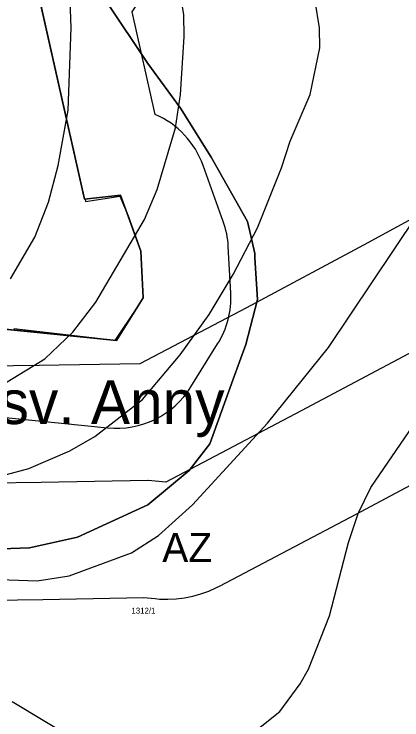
# Model space of a CAD drawing. Extents: x -706130 to -698555, y -971544 to -967260.
# Drawn here: x -705494.6 to -705362, y -969417.8 to -969176.4 of the extents above; entities that cross this region are included whole.
import ezdxf

# ---------------------------------------------------------------- set-up
doc = ezdxf.new("R2010")
doc.units = 0
for name, color, linetype in [('BPEJ hranice S', 7, 'Continuous'), ('BPEJ I-II trida ochrany S', 7, 'Continuous'), ('CHKO_Luzicke hory zonace S', 7, 'Continuous'), ('KN_Hranice_parcel', 7, 'Continuous'), ('KN_Parcelni cisla', 7, 'Continuous'), ('KN_Polygon parcely', 7, 'Continuous'), ('KN_Popisy_pomistni nazvy', 7, 'Continuous'), ('KN_POZEMKY_10_LESNI POZEMEK', 7, 'Continuous'), ('KN_POZEMKY_2_ORNA PUDA', 7, 'Continuous'), ('OP lesa 30 m', 7, 'Continuous'), ('OP_BP plynovodů VTL', 7, 'Continuous'), ('Plochy přírodní - lesní S', 7, 'Continuous'), ('Plochy zemědělské všeobecné CELEK S', 7, 'Continuous'), ('Plynovody VTL S', 7, 'Continuous'), ('Regulační bloky v krajině S', 7, 'Continuous'), ('Regulační kódy v krajině S', 7, 'Continuous'), ('VÝŠKOPIS_vrstevnice hlavní', 7, 'Continuous'), ('VÝŠKOPIS_vrstevnice zesílená', 7, 'Continuous')]:
    doc.layers.add(name, color=color, linetype=linetype)

msp = doc.modelspace()

# ---------------------------------------------------------------- linework, layer by layer
at = {"layer": 'BPEJ hranice S'}
for points in [[(-705486.24, -969169.72), (-705470.53, -969239.75), (-705470.3, -969239.72), (-705470.14, -969240.5), (-705463.41, -969239.46), (-705458.45, -969238.69), (-705455.59, -969245.46), (-705451.28, -969257.48), (-705450.44, -969273.44), (-705452.69, -969277.06), (-705460.1, -969288.06), (-705465.06, -969287.56), (-705494.63, -969284.11)], [(-705463.07, -969171.98), (-705448.78, -969193.31), (-705437.66, -969208.63), (-705427.23, -969225.32), (-705414.76, -969247.33), (-705413.63, -969252.33), (-705412.27, -969258.34), (-705412.19, -969259.76), (-705411.36, -969274), (-705415.33, -969289.43), (-705419.64, -969301.35), (-705427.58, -969323.41), (-705434.72, -969332.54), (-705448.82, -969344.26), (-705472.84, -969355.38), (-705489.31, -969358.95), (-705505.39, -969359.55)], [(-705505.39, -969359.55), (-705489.31, -969358.95), (-705472.84, -969355.38), (-705448.82, -969344.26), (-705434.72, -969332.54), (-705427.58, -969323.41), (-705419.64, -969301.35), (-705415.33, -969289.43), (-705411.36, -969274), (-705412.19, -969259.76), (-705412.27, -969258.34), (-705413.63, -969252.33), (-705414.76, -969247.33), (-705427.23, -969225.32), (-705437.66, -969208.63), (-705448.78, -969193.31), (-705463.07, -969171.98)]]:
    msp.add_lwpolyline(points, dxfattribs=at)
at = {"layer": 'BPEJ I-II trida ochrany S'}
for p, q in [((-705463.07, -969171.98), (-705448.78, -969193.31)), ((-705448.78, -969193.31), (-705437.66, -969208.63))]:
    msp.add_line(p, q, dxfattribs=at)
msp.add_lwpolyline([(-705437.66, -969208.63), (-705427.23, -969225.32), (-705414.76, -969247.33), (-705413.63, -969252.33), (-705412.27, -969258.34), (-705412.19, -969259.76), (-705411.36, -969274), (-705415.33, -969289.43), (-705419.64, -969301.35), (-705427.58, -969323.41), (-705434.72, -969332.54), (-705448.82, -969344.26), (-705472.84, -969355.38), (-705489.31, -969358.95), (-705505.39, -969359.55), (-705530.21, -969355.38), (-705547.48, -969354.19)], dxfattribs=at)
at = {"layer": 'CHKO_Luzicke hory zonace S'}
msp.add_lwpolyline([(-705277.98, -968896.77), (-705362.99, -968874.28), (-705375.03, -968856.9), (-705400.78, -968944.46), (-705404.6, -968964.67), (-705403.42, -968981.51), (-705404.86, -968996), (-705408.8, -969043.72), (-705434.48, -969038.08), (-705462.03, -969133.36), (-705486.24, -969169.72), (-705470.53, -969239.75), (-705458.15, -969238.34), (-705451.28, -969257.48), (-705450.44, -969273.44), (-705459.56, -969288.12), (-705571.72, -969276.68), (-705581.16, -969312.31), (-705680.18, -969306.3), (-705679.72, -969333.82), (-705736.36, -969338.21), (-705739.09, -969334.17)], dxfattribs=at)
at = {"layer": 'KN_Hranice_parcel'}
msp.add_lwpolyline([(-705792.04, -969334.09), (-705739.09, -969334.17), (-705736.36, -969338.21), (-705679.72, -969333.82), (-705680.18, -969306.3), (-705581.16, -969312.31), (-705571.72, -969276.68), (-705459.56, -969288.12), (-705450.44, -969273.44), (-705451.28, -969257.48), (-705458.15, -969238.34), (-705470.53, -969239.75), (-705486.24, -969169.72), (-705462.03, -969133.36), (-705434.48, -969038.08)], dxfattribs=at)
at = {"layer": 'KN_Polygon parcely'}
for points in [[(-705739.09, -969334.17), (-705736.36, -969338.21), (-705679.72, -969333.82), (-705680.18, -969306.3), (-705581.16, -969312.31), (-705571.72, -969276.68), (-705459.56, -969288.12), (-705450.44, -969273.44), (-705451.28, -969257.48), (-705458.15, -969238.34), (-705470.53, -969239.75), (-705486.24, -969169.72), (-705462.03, -969133.36), (-705434.48, -969038.08), (-705532.43, -969017.52), (-705536.75, -969016.48), (-705559.49, -969079.16), (-705559.67, -969119.82), (-705555.44, -969179.71), (-705555.83, -969223.46), (-705604.61, -969225.24), (-705643.54, -969230.4), (-705709.35, -969234.13), (-705762.72, -969297.63)], [(-705317.03, -969064.26), (-705379.58, -969049.24), (-705406.55, -969044.21), (-705408.8, -969043.72), (-705434.48, -969038.08), (-705462.03, -969133.36), (-705486.24, -969169.72), (-705470.53, -969239.75), (-705458.15, -969238.34), (-705451.28, -969257.48), (-705450.44, -969273.44), (-705459.56, -969288.12), (-705571.72, -969276.68), (-705581.16, -969312.31), (-705680.18, -969306.3), (-705679.72, -969333.82), (-705736.36, -969338.21), (-705739.09, -969334.17)]]:
    msp.add_lwpolyline(points, dxfattribs=at)
at = {"layer": 'KN_POZEMKY_10_LESNI POZEMEK'}
for p, q in [((-705486.24, -969169.72), (-705470.53, -969239.75)), ((-705470.53, -969239.75), (-705458.15, -969238.34)), ((-705458.15, -969238.34), (-705451.28, -969257.48)), ((-705451.28, -969257.48), (-705450.44, -969273.44)), ((-705450.44, -969273.44), (-705459.56, -969288.12)), ((-705459.56, -969288.12), (-705571.72, -969276.68))]:
    msp.add_line(p, q, dxfattribs=at)
at = {"layer": 'KN_POZEMKY_2_ORNA PUDA'}
for p, q in [((-705470.53, -969239.75), (-705486.24, -969169.72)), ((-705458.15, -969238.34), (-705470.53, -969239.75)), ((-705451.28, -969257.48), (-705458.15, -969238.34)), ((-705450.44, -969273.44), (-705451.28, -969257.48)), ((-705459.56, -969288.12), (-705450.44, -969273.44)), ((-705571.72, -969276.68), (-705459.56, -969288.12))]:
    msp.add_line(p, q, dxfattribs=at)
at = {"layer": 'OP lesa 30 m'}
for p, q in [((-705423.04, -969247.35), (-705429.91, -969228.21)), ((-705420.48, -969271.86), (-705421.32, -969255.9)), ((-705434.08, -969303.95), (-705424.96, -969289.27))]:
    msp.add_line(p, q, dxfattribs=at)
for points in [[(-705446.28, -969210.79), (-705454.16, -969175.67), (-705437.06, -969149.99)], [(-705552.16, -969319.99), (-705549.28, -969309.12), (-705462.6, -969317.97)]]:
    msp.add_lwpolyline(points, dxfattribs=at)
for centre, start, end in [((-705458.15, -969238.34), 19.7448, 66.6958), ((-705451.28, -969257.48), 3.0128, 19.7448), ((-705450.44, -969273.44), 328.1492, 3.0128), ((-705459.56, -969288.12), 264.1761, 328.1492)]:
    msp.add_arc(centre, 30, start, end, dxfattribs=at)
at = {"layer": 'OP_BP plynovodů VTL'}
for points in [[(-704938.67, -969072), (-705002.51, -969086.37), (-705034.11, -969094.6), (-705116.77, -969119.01), (-705189.55, -969158.32), (-705228.13, -969178.2), (-705275.49, -969202.78), (-705278.49, -969204.34), (-705341.8, -969237.29), (-705375.04, -969255.46), (-705415.08, -969276.85), (-705451.55, -969296.02), (-705485.97, -969296.61), (-705521.05, -969297.12), (-705521.31, -969297.13), (-705568.41, -969298.32), (-705588.92, -969299.74), (-705663.06, -969302.22), (-705703.23, -969306.34), (-705752.72, -969308.69), (-705789.32, -969263.48), (-705790.81, -969261.99), (-705792.17, -969260.62), (-705792.34, -969260.48)], [(-705789.4, -969390.53), (-705697.25, -969386.14), (-705657.64, -969382.08), (-705584.82, -969379.64), (-705564.63, -969378.24), (-705519.63, -969377.11), (-705519.58, -969377.11), (-705484.7, -969376.61), (-705450.27, -969376.01), (-705446.3, -969376.37), (-705444.87, -969376.51), (-705441.99, -969376.56), (-705439.12, -969376.41), (-705436.27, -969376.05), (-705433.44, -969375.49), (-705430.67, -969374.73), (-705427.95, -969373.77), (-705425.32, -969372.61), (-705424.04, -969371.94), (-705377.62, -969347.53), (-705337.02, -969325.84)]]:
    msp.add_lwpolyline(points, dxfattribs=at)
at = {"layer": 'Plochy přírodní - lesní S'}
for p, q in [((-705470.53, -969239.75), (-705486.24, -969169.72)), ((-705458.15, -969238.34), (-705470.53, -969239.75)), ((-705451.28, -969257.48), (-705458.15, -969238.34)), ((-705450.44, -969273.44), (-705451.28, -969257.48)), ((-705459.56, -969288.12), (-705450.44, -969273.44)), ((-705571.72, -969276.68), (-705459.56, -969288.12))]:
    msp.add_line(p, q, dxfattribs=at)
at = {"layer": 'Plochy zemědělské všeobecné CELEK S'}
for p, q in [((-705486.24, -969169.72), (-705470.53, -969239.75)), ((-705470.53, -969239.75), (-705458.15, -969238.34)), ((-705458.15, -969238.34), (-705451.28, -969257.48)), ((-705451.28, -969257.48), (-705450.44, -969273.44)), ((-705450.44, -969273.44), (-705459.56, -969288.12)), ((-705459.56, -969288.12), (-705571.72, -969276.68))]:
    msp.add_line(p, q, dxfattribs=at)
at = {"layer": 'Plynovody VTL S'}
msp.add_lwpolyline([(-705103.22, -969155.76), (-705103.76, -969155.92), (-705103.77, -969155.92), (-705138.13, -969176.01), (-705170.88, -969193.7), (-705209.76, -969213.73), (-705257.04, -969238.27), (-705260.02, -969239.82), (-705322.97, -969272.59), (-705356.03, -969290.65), (-705396.35, -969312.19), (-705442.66, -969336.54), (-705448.74, -969335.98), (-705448.78, -969335.98), (-705485.33, -969336.61), (-705520.35, -969337.12), (-705520.4, -969337.12), (-705566.52, -969338.28), (-705586.87, -969339.69), (-705660.35, -969342.15), (-705700.24, -969346.24), (-705750.7, -969348.64), (-705772.46, -969349.64), (-705775.34, -969345.77)], dxfattribs=at)
at = {"layer": 'Regulační bloky v krajině S'}
for p, q in [((-705470.53, -969239.75), (-705486.24, -969169.72)), ((-705486.24, -969169.72), (-705470.53, -969239.75)), ((-705458.15, -969238.34), (-705470.53, -969239.75)), ((-705470.53, -969239.75), (-705458.15, -969238.34)), ((-705451.28, -969257.48), (-705458.15, -969238.34)), ((-705458.15, -969238.34), (-705451.28, -969257.48)), ((-705450.44, -969273.44), (-705451.28, -969257.48)), ((-705451.28, -969257.48), (-705450.44, -969273.44)), ((-705459.56, -969288.12), (-705450.44, -969273.44)), ((-705450.44, -969273.44), (-705459.56, -969288.12)), ((-705571.72, -969276.68), (-705459.56, -969288.12)), ((-705459.56, -969288.12), (-705571.72, -969276.68))]:
    msp.add_line(p, q, dxfattribs=at)
at = {"layer": 'VÝŠKOPIS_vrstevnice hlavní'}
for points in [[(-705537.98, -969307.64), (-705522.57, -969308.21), (-705512.3, -969307.07), (-705496.89, -969302.22), (-705484.05, -969294.37), (-705474.49, -969285.24), (-705466.64, -969274.97), (-705449.95, -969246.72), (-705445.67, -969236.44), (-705439.39, -969215.33), (-705437.68, -969203.92), (-705436.4, -969184.23), (-705436.54, -969176.52), (-705439.11, -969161.11)], [(-705495.75, -969266.98), (-705487.47, -969252.71), (-705482.76, -969240.72), (-705479.48, -969228.17), (-705476.06, -969209.34), (-705475.06, -969181.09), (-705475.63, -969165.39)], [(-705497.17, -969333.89), (-705489.47, -969331.89), (-705475.49, -969325.76), (-705466.93, -969320.91), (-705450.66, -969308.21), (-705437.82, -969292.94), (-705427.84, -969279.24), (-705419.7, -969265.55), (-705411.29, -969249.57), (-705403.15, -969229.03), (-705400.16, -969219.89), (-705393.31, -969203.92), (-705390.03, -969187.94), (-705390.17, -969181.09), (-705391.6, -969171.96)], [(-705416.14, -969424.91), (-705403.72, -969414.93), (-705396.73, -969405.51), (-705393.88, -969400.52), (-705386.75, -969382.25), (-705380.18, -969357.14), (-705376.9, -969347.3), (-705372.62, -969338.31), (-705357.93, -969317.05)], [(-705495.18, -969411.5), (-705473.49, -969424.63)]]:
    msp.add_lwpolyline(points, dxfattribs=at)
at = {"layer": 'VÝŠKOPIS_vrstevnice zesílená'}
msp.add_lwpolyline([(-705502.88, -969369.7), (-705486.62, -969370.27), (-705475.77, -969368.56), (-705454.37, -969360.71), (-705445.24, -969354.72), (-705433.54, -969344.3), (-705407.86, -969316.34), (-705387.03, -969290.52), (-705356.93, -969245.58)], dxfattribs=at)

# ---------------------------------------------------------------- texts
at = {"layer": 'KN_Parcelni cisla'}
msp.add_text('1312/1', height=2, dxfattribs=at).set_placement((-705454.42, -969381.48))
at = {"layer": 'KN_Popisy_pomistni nazvy'}
msp.add_text('U sv. Anny', height=15, dxfattribs=at).set_placement((-705519.57, -969316.65))
at = {"layer": 'Regulační kódy v krajině S'}
msp.add_text('AZ', height=10, dxfattribs=at).set_placement((-705443.91, -969363.87))

doc.saveas('drawing.dxf')
